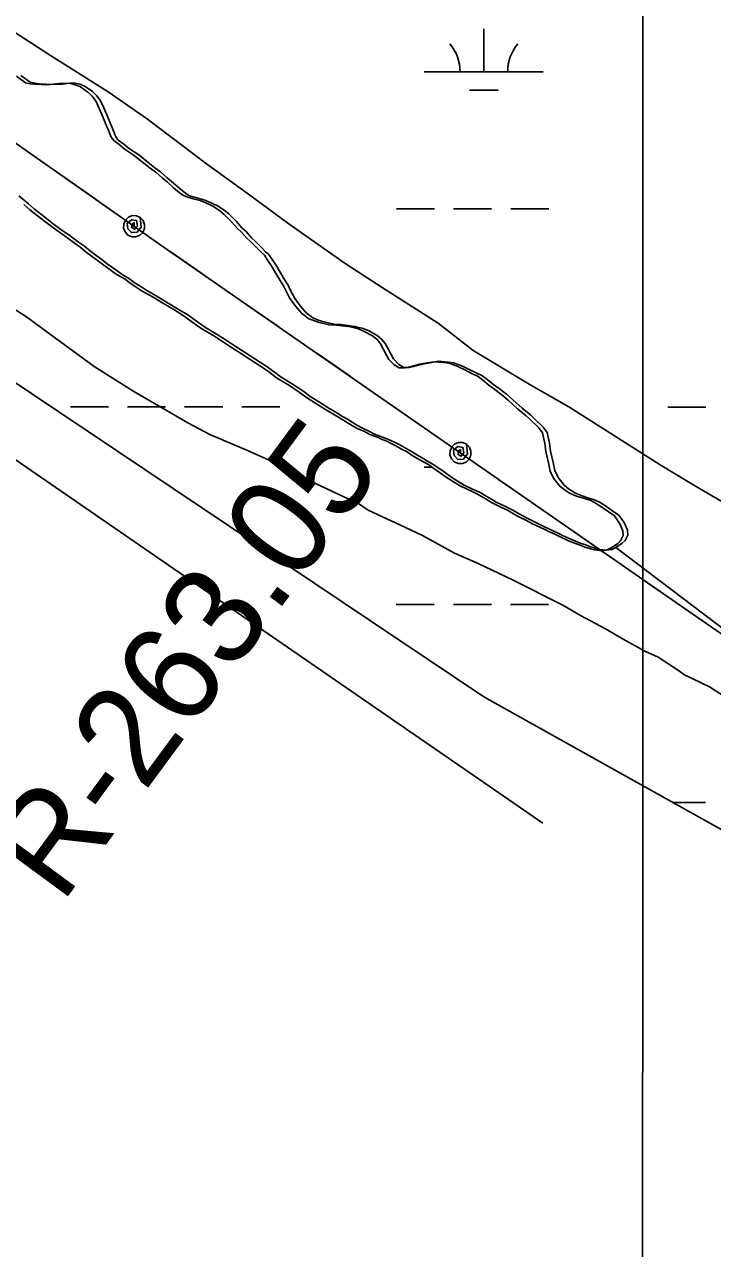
# Model space of a CAD drawing. Extents: x 3245246 to 3283090, y 806824 to 832173.
# Drawn here: x 3269843 to 3270421, y 821359 to 822389 of the extents above; entities that cross this region are included whole.
import ezdxf

# ---------------------------------------------------------------- set-up
doc = ezdxf.new("R2010")
doc.units = 0
for name, color, linetype in [('V-GRID-MAJR', 7, 'Continuous'), ('V-RIVR-RANG-IDEN', 7, 'Continuous'), ('V-ROAD-CNTR', 7, 'Continuous'), ('V-SITE-VEGE', 7, 'Continuous'), ('V-TOPO-SHOR', 7, 'Continuous'), ('V-UTIL-LINE', 7, 'Continuous'), ('V-WETL-SWMP', 7, 'Continuous')]:
    doc.layers.add(name, color=color, linetype=linetype)

msp = doc.modelspace()

# ---------------------------------------------------------------- linework, layer by layer
at = {"layer": 'V-GRID-MAJR'}
msp.add_spline([(3270359.9, 812204.1), (3270361.6, 818263.3), (3270363.4, 824325.6), (3270365.1, 830387.9), (3270365.1, 830390.9)], degree=3, dxfattribs=at)
at = {"layer": 'V-ROAD-CNTR'}
for points in [[(3268555, 824466.2), (3268928.1, 824288.4), (3269383.1, 824061.9), (3269668.7, 823890.1), (3270076.6, 823640.1), (3270419.3, 823451), (3270842, 823197.9), (3271162.2, 823029.4), (3271548.3, 822792.5), (3271898.4, 822578.4), (3272236.9, 822400.3), (3272509.8, 822239.3), (3272743.9, 822091.3), (3273013.6, 821941.1), (3273341, 821721.2), (3273731.8, 821490.1), (3274189.2, 821175), (3274593.6, 820901.2), (3274916.7, 820684.3), (3275373.2, 820360), (3275676.6, 820161), (3275802.4, 820045.1), (3275896.2, 819928), (3275965.2, 819818.6), (3276015.1, 819699.5), (3276044.4, 819586.7), (3276100.5, 819413), (3276190.9, 819208.3), (3276292.5, 819051.8), (3276415.5, 818926.3), (3276568.2, 818833.9), (3276716.2, 818768.8), (3276924.8, 818729), (3277119.9, 818725), (3277260.8, 818758.2)], [(3265843.1, 823432.9), (3265859, 823417.1), (3265884.4, 823393.5), (3265921.6, 823385.9), (3265988.6, 823351.1), (3266047.2, 823332.3), (3266110.9, 823317.7), (3266174.6, 823302.5), (3266237.9, 823256.1), (3266319, 823213.7), (3266446.2, 823144), (3266598.2, 823070.2), (3266698.3, 823024.2), (3266809.8, 822977.5), (3266902.8, 822954.7), (3266981.5, 822929.4), (3267047, 822922.9), (3267126.7, 822927), (3267196.8, 822934.5), (3267240.8, 822931.2), (3267315.5, 822929), (3267389.5, 822902.9), (3267472.5, 822855.3), (3267548.2, 822799.1), (3267673.2, 822703.2), (3267729.5, 822659.2), (3267800.8, 822580), (3267841.6, 822514.8), (3267890.4, 822443.6), (3267961.5, 822390.3), (3268026.2, 822347.9), (3268097.5, 822313.7), (3268226.8, 822221.5), (3268328.9, 822136.2), (3268438, 822030.2), (3268539.6, 821913.7), (3268611.4, 821855), (3268669.7, 821833), (3268741.6, 821835.2), (3268781, 821862.3), (3268824.2, 821916.6), (3268873.1, 822006.3), (3268932.5, 822098.1), (3268972.1, 822145.5), (3269019.4, 822162), (3269056, 822158.3), (3269086.7, 822138.7), (3269215.7, 821995.6), (3269467.1, 821682.5), (3269665, 821425.3), (3269890.2, 821132.3), (3269935.6, 821060.8), (3269937.8, 820947), (3269911.9, 820878.4), (3269882.4, 820803.4), (3269850.4, 820754.7), (3269820.8, 820702.9), (3269847.5, 820661.4), (3269995.3, 820504.9), (3270135.1, 820342.3), (3270215.8, 820249.2), (3270280.9, 820161.5), (3270409.8, 819983.2), (3270585.2, 819734.7), (3270723.1, 819531.2), (3270847.8, 819342.2), (3270941.2, 819194.9), (3271024.2, 819065), (3271103.7, 818956), (3271217.9, 818809.2), (3271322.1, 818665), (3271450.9, 818481.1), (3271547.8, 818329.9), (3271656.2, 818159), (3271778.9, 817965.4), (3271939, 817707.5), (3272036.6, 817466.5), (3272126.7, 817285.3), (3272211.9, 817051.1), (3272318, 816867.5), (3272429.4, 816683.2), (3272508.6, 816556.2), (3272571.6, 816398.7), (3272670.4, 816197), (3272779.9, 816022.9), (3272872.1, 815803.2), (3272964.7, 815556.6)]]:
    msp.add_spline(points, degree=3, dxfattribs=at)
at = {"layer": 'V-SITE-VEGE'}
for p, q in [((3269833.1, 822383.3), (3269864.9, 822362.6)), ((3269864.9, 822362.6), (3269913.3, 822332.2)), ((3269913.3, 822332.2), (3269946.4, 822309.1)), ((3269946.4, 822309.1), (3269995.9, 822271.5)), ((3269995.9, 822271.5), (3270031.3, 822246)), ((3270031.3, 822246), (3270064.3, 822221.7)), ((3270064.3, 822221.7), (3270112.6, 822187.7)), ((3270112.6, 822187.7), (3270144.5, 822167)), ((3270144.5, 822167), (3270190.6, 822137.7)), ((3269821.8, 822157.1), (3269844, 822143.4)), ((3269844, 822143.4), (3269901.7, 822101.1)), ((3270190.6, 822137.7), (3270220, 822114.7)), ((3270220, 822114.7), (3270268.5, 822085.4)), ((3269901.7, 822101.1), (3269934.9, 822080)), ((3270268.5, 822085.4), (3270300.4, 822067.1)), ((3269934.9, 822080), (3269980.4, 822053.8)), ((3270300.4, 822067.1), (3270377.1, 822018.4)), ((3269980.4, 822053.8), (3269998.9, 822043.8)), ((3269998.9, 822043.8), (3270028.5, 822031.3)), ((3270028.5, 822031.3), (3270048.2, 822022.6)), ((3270048.2, 822022.6), (3270087.5, 822002.6)), ((3270377.1, 822018.4), (3270405.5, 822001.3)), ((3270087.5, 822002.6), (3270124.5, 821985.2)), ((3270405.5, 822001.3), (3270449.2, 821975.7)), ((3270124.5, 821985.2), (3270131.8, 821980.2)), ((3270131.8, 821980.2), (3270158.9, 821967.7)), ((3270158.9, 821967.7), (3270177.4, 821958.9)), ((3270177.4, 821958.9), (3270204.5, 821944)), ((3270204.5, 821944), (3270224.2, 821935.3)), ((3270224.2, 821935.3), (3270253.7, 821921.5)), ((3270253.7, 821921.5), (3270295.5, 821900.3)), ((3270295.5, 821900.3), (3270310.3, 821891.6)), ((3270310.3, 821891.6), (3270331.2, 821880.4)), ((3270331.2, 821880.4), (3270346, 821871.7)), ((3270346, 821871.7), (3270364.4, 821861.7)), ((3270364.4, 821861.7), (3270375.5, 821856.7)), ((3270375.5, 821856.7), (3270392.7, 821845.5)), ((3270392.7, 821845.5), (3270397.7, 821841.8)), ((3270397.7, 821841.8), (3270418.6, 821831.8)), ((3270418.6, 821831.8), (3270432.1, 821823.1))]:
    msp.add_line(p, q, dxfattribs=at)
at = {"layer": 'V-TOPO-SHOR'}
msp.add_line((3266287.5, 824470.2), (3270278.6, 821717), dxfattribs=at)
for points in [[(3271821.2, 822684.3), (3270460.1, 821857.9), (3270340, 821949)], [(3270179, 822103.4), (3270171, 822101.3), (3270166.4, 822100.4), (3270161.8, 822100.4), (3270157.5, 822102.9), (3270153.2, 822107.6), (3270151.4, 822110.6), (3270148.6, 822115.9), (3270146.2, 822120.5), (3270143.1, 822124.2), (3270139.5, 822127.3), (3270132.4, 822131), (3270127.5, 822133.2), (3270120.7, 822134.8), (3270116.4, 822135.4), (3270109.1, 822136.4), (3270103.2, 822136.7), (3270094.6, 822138.6), (3270090.6, 822139.9), (3270085.4, 822142.1), (3270082.9, 822143.9), (3270079.9, 822146.1), (3270075, 822152), (3270072.5, 822155.1), (3270069.8, 822158.8), (3270066.4, 822165.5), (3270064.6, 822169.6), (3270060.4, 822176), (3270057.9, 822180.4), (3270054.3, 822186.5), (3270051.8, 822190.2), (3270048.5, 822195.2), (3270045.7, 822197.7), (3270042, 822201.4), (3270037.4, 822206), (3270033.8, 822209.4), (3270029.2, 822214.7), (3270025.8, 822217.8), (3270021.2, 822223), (3270014.8, 822229.5), (3270010.8, 822232.6), (3270005.3, 822236.3), (3269999.2, 822239.1), (3269994.6, 822241), (3269988.7, 822242.6), (3269982.6, 822244.4), (3269979.8, 822245.7), (3269975.8, 822248.8), (3269971.9, 822252.2), (3269966.7, 822256.8), (3269963, 822259.9), (3269957.2, 822264.9), (3269952.6, 822268.3), (3269947, 822272.6), (3269943.7, 822275.4), (3269939.1, 822279.1), (3269931.4, 822284.1), (3269926.5, 822288.1), (3269921.9, 822291.5), (3269919.8, 822294.3), (3269917.1, 822301.4), (3269914.9, 822306), (3269912.2, 822312.8), (3269909.8, 822318.7), (3269907, 822324.5), (3269903.7, 822328.9), (3269900.3, 822332.3), (3269893.9, 822336.6), (3269889.9, 822338.5), (3269884.3, 822339.7), (3269879.1, 822339.1), (3269872, 822339.2), (3269864.7, 822338.3), (3269861, 822338.6), (3269855.1, 822339), (3269851.7, 822339.3), (3269847.7, 822340.2), (3269840.1, 822345.8)], [(3269838.3, 822244.6), (3269846.3, 822237.8), (3269851.5, 822233.5), (3269860.1, 822226.7), (3269865.9, 822222), (3269874.8, 822215.5), (3269880.3, 822211.8), (3269888.5, 822205.6), (3269893.4, 822202.2), (3269898.7, 822197.8), (3269907.2, 822191.6), (3269912.4, 822187.6), (3269919.8, 822182.3), (3269923.2, 822179.9), (3269926.5, 822177.7), (3269931.4, 822174.9), (3269934.5, 822172.4), (3269941.6, 822167.8), (3269945.9, 822165), (3269955.1, 822159.7), (3269962.4, 822155.3), (3269973.1, 822148.8), (3269980.2, 822144.5), (3269987.6, 822139.2), (3269991.5, 822136.4), (3269995.2, 822133.9), (3270000.7, 822130.5), (3270005, 822128), (3270014.2, 822122.1)], [(3270014.2, 822122.1), (3270020, 822118.1), (3270029.2, 822112.2), (3270036.6, 822107.6), (3270046.1, 822101.4), (3270051.9, 822097.3), (3270058.7, 822092.1), (3270063, 822089.6), (3270069.7, 822085.5), (3270077.7, 822080), (3270083.2, 822075.9), (3270090.9, 822071), (3270099.7, 822065.4), (3270104.7, 822062.6), (3270110.2, 822059.2), (3270114.5, 822056.7), (3270122.4, 822051.7), (3270127, 822049.2), (3270131.9, 822047.1), (3270137.2, 822044.3), (3270143.9, 822041.8), (3270147.6, 822040.2), (3270151.3, 822038.7), (3270155, 822036.8), (3270158.3, 822035.2), (3270164.2, 822031.8), (3270167.8, 822030), (3270172.8, 822026.8), (3270178.6, 822023.4), (3270181.6, 822021.6), (3270186.2, 822019.1), (3270189.6, 822016.6), (3270195.7, 822012.6), (3270202.2, 822007.9), (3270206.5, 822005.1), (3270212.6, 822001.4), (3270219.4, 821998), (3270222.4, 821996.7), (3270226.4, 821994.9), (3270229.5, 821993), (3270235, 821989.9), (3270239.3, 821987.1), (3270247.3, 821983.4), (3270252.8, 821980.6), (3270259.2, 821976.9), (3270263.8, 821974.4), (3270268.1, 821972.2), (3270274.9, 821968.8), (3270279.5, 821966.6), (3270284.7, 821964.1), (3270287.8, 821962.6), (3270291.5, 821961), (3270295.7, 821958.8), (3270304, 821955.1), (3270309.9, 821952.6), (3270314.8, 821951), (3270317.8, 821949.8), (3270322.5, 821948.2), (3270325.8, 821947.3), (3270332.3, 821946.6), (3270336.6, 821947.2), (3270340, 821949), (3270345.2, 821952.4), (3270347.7, 821954.8), (3270349.9, 821959.4), (3270349.6, 821963.4), (3270347.2, 821969.3), (3270342.6, 821975.8), (3270337.4, 821979.5), (3270331.3, 821983.8), (3270326.7, 821986.6), (3270322.7, 821988.8), (3270316.5, 821990.7), (3270310.7, 821992.6), (3270305.5, 821994.8), (3270300.3, 821998.2), (3270296.6, 822001.3), (3270291.4, 822007.8), (3270288.7, 822013.6), (3270287.2, 822020.4), (3270285.1, 822029.9), (3270284.2, 822036.7), (3270282.1, 822045.6), (3270279, 822050), (3270271.4, 822057.4), (3270268.6, 822060.2), (3270261.3, 822066.1), (3270253.3, 822073.2), (3270248.1, 822077.8), (3270241, 822083.1), (3270237.1, 822085.9), (3270231.9, 822090.2), (3270227.3, 822093.6), (3270223.6, 822095.2), (3270216.8, 822098.6), (3270211, 822101.4), (3270203.6, 822104.2), (3270199, 822104.8), (3270191, 822105.5), (3270185.2, 822104.6), (3270179, 822103.4)]]:
    msp.add_lwpolyline(points, dxfattribs=at)
at = {"layer": 'V-UTIL-LINE'}
for points in [[(3266788.2, 824386.1), (3268612.1, 823126.7), (3269526, 822506.7), (3269963.3, 822199.3), (3270404.7, 821892.7), (3271333.3, 821250.9), (3271806.3, 820946), (3272136.7, 820481.8), (3272808.5, 819584.8), (3273151.4, 819138.5), (3273399.7, 818596.6), (3274946.2, 816474.3)], [(3269875.4, 822261.1), (3269903.3, 822241.5)], [(3269935.2, 822219.1), (3269935.2, 822222), (3269933.3, 822220.6), (3269933.3, 822217.9), (3269935.9, 822216.5), (3269938, 822219.2), (3269937.3, 822223.8), (3269933.1, 822224.6), (3269929.3, 822221.5), (3269929.9, 822217), (3269932.9, 822213.7), (3269937.7, 822214), (3269941.1, 822218.3), (3269940.3, 822226.5), (3269937.1, 822227.9), (3269933.6, 822228), (3269930.4, 822226.7), (3269927.8, 822224.3), (3269926.4, 822221.1), (3269926.3, 822217.5), (3269927.6, 822214.3), (3269930, 822211.7), (3269933.2, 822210.3), (3269936.7, 822210.2), (3269940, 822211.5), (3269942.5, 822213.9), (3269944, 822217.1), (3269944, 822220.6), (3269942.8, 822223.9), (3269940.3, 822226.5)], [(3269967.1, 822196.7), (3269995, 822177.3)], [(3270027.9, 822154.5), (3270055.8, 822135.1)], [(3270088.6, 822112.3), (3270116.6, 822092.9)], [(3270149.4, 822070), (3270177.3, 822050.6)], [(3270209.4, 822028.4), (3270209.4, 822031.3), (3270207.5, 822029.9), (3270207.5, 822027.2), (3270210.1, 822025.8), (3270212.2, 822028.5), (3270211.5, 822033.1), (3270207.3, 822033.9), (3270203.5, 822030.8), (3270204.1, 822026.2), (3270207.1, 822022.9), (3270211.9, 822023.3), (3270215.3, 822027.7), (3270214.5, 822035.8), (3270211.3, 822037.2), (3270207.8, 822037.2), (3270204.5, 822035.9), (3270202, 822033.5), (3270200.6, 822030.3), (3270200.5, 822026.8), (3270201.8, 822023.5), (3270204.2, 822021), (3270207.5, 822019.6), (3270211, 822019.5), (3270214.2, 822020.8), (3270216.8, 822023.2), (3270218.2, 822026.5), (3270218.2, 822030), (3270216.9, 822033.2), (3270214.5, 822035.8)], [(3270241.4, 822006.1), (3270269.3, 821986.7)], [(3270302.2, 821963.9), (3270330.1, 821944.5)], [(3270362.9, 821921.7), (3270390.9, 821902.3)]]:
    msp.add_lwpolyline(points, dxfattribs=at)
at = {"layer": 'V-WETL-SWMP'}
for p, q in [((3270229, 822349), (3270229.1, 822385)), ((3270179, 822349), (3270279, 822349)), ((3270217, 822333.6), (3270241, 822333.6)), ((3270155.6, 822233.6), (3270187.6, 822233.6)), ((3270203.6, 822233.6), (3270235.6, 822233.6)), ((3270251.6, 822233.6), (3270283.6, 822233.6)), ((3269881.6, 822067.2), (3269913.6, 822067.2)), ((3269929.6, 822067.2), (3269961.6, 822067.2)), ((3269977.6, 822067.2), (3270009.6, 822067.2)), ((3270025.6, 822067.2), (3270057.6, 822067.2)), ((3270383.5, 822067), (3270415.5, 822067)), ((3270178.9, 822016.4), (3270185.5, 822016.4)), ((3270155.4, 821900.9), (3270187.4, 821900.9)), ((3270203.4, 821900.9), (3270235.4, 821900.9)), ((3270251.4, 821900.9), (3270283.4, 821900.9)), ((3270388.1, 821734.3), (3270415.4, 821734.3))]:
    msp.add_line(p, q, dxfattribs=at)
for points in [[(3271116.5, 822359), (3271027.3, 822312), (3270942.8, 822265.1), (3270867.6, 822208.7), (3270825.4, 822147.6), (3270853.5, 822128.8), (3270952.1, 822142.9), (3271032, 822152.3), (3270999.1, 822095.9), (3271003.8, 822006.6), (3271074.2, 821917.3), (3271088.3, 821790.4), (3271046.1, 821724.6), (3270867.6, 821724.6), (3270816, 821668.2), (3270853.5, 821597.7), (3270966.2, 821494.3), (3270975.6, 821433.2), (3270905.2, 821456.7), (3270816, 821480.2), (3270712.7, 821517.8), (3270548.3, 821644.7), (3270229, 821823.3), (3269444.9, 822349.6)], [(3270175.1, 822103), (3270167.1, 822100.9), (3270162.5, 822100), (3270157.9, 822100), (3270153.6, 822102.5), (3270149.3, 822107.1), (3270147.5, 822110.2), (3270144.8, 822115.5), (3270142.3, 822120.1), (3270139.3, 822123.8), (3270135.6, 822126.9), (3270128.5, 822130.6), (3270123.6, 822132.8), (3270116.9, 822134.4), (3270112.6, 822135), (3270105.2, 822136), (3270099.3, 822136.3), (3270090.7, 822138.2), (3270086.7, 822139.5), (3270081.5, 822141.6), (3270079.1, 822143.5), (3270076, 822145.7), (3270071.1, 822151.5), (3270068.7, 822154.6), (3270065.9, 822158.3), (3270062.6, 822165.1), (3270060.8, 822169.1), (3270056.5, 822175.6), (3270054, 822179.9), (3270050.4, 822186.1), (3270047.9, 822189.8), (3270044.6, 822194.7), (3270041.8, 822197.2), (3270038.2, 822200.9), (3270033.6, 822205.6), (3270029.9, 822209), (3270025.3, 822214.2), (3270021.9, 822217.3), (3270017.4, 822222.6), (3270010.9, 822229.1), (3270007, 822232.2), (3270001.4, 822235.9), (3269995.3, 822238.7), (3269990.7, 822240.6), (3269984.9, 822242.1), (3269978.7, 822244), (3269976, 822245.3), (3269972, 822248.4), (3269968, 822251.8), (3269962.8, 822256.4), (3269959.1, 822259.5), (3269953.3, 822264.5), (3269948.7, 822267.9), (3269943.2, 822272.2), (3269939.8, 822275), (3269935.2, 822278.7), (3269927.6, 822283.7), (3269922.7, 822287.7), (3269918.1, 822291.1), (3269915.9, 822293.9), (3269913.2, 822301), (3269911.1, 822305.6), (3269908.3, 822312.4), (3269905.9, 822318.2), (3269903.2, 822324.1), (3269899.8, 822328.4), (3269896.4, 822331.8), (3269890, 822336.2), (3269886, 822338), (3269880.5, 822339.3), (3269875.2, 822338.7), (3269868.2, 822338.7), (3269860.8, 822337.9), (3269857.1, 822338.2), (3269851.3, 822338.5), (3269847.9, 822338.9), (3269843.9, 822339.8), (3269836.2, 822345.4)], [(3269842.4, 822237.4), (3269847.6, 822233), (3269856.2, 822226.2), (3269862, 822221.6), (3269870.9, 822215.1), (3269876.4, 822211.3), (3269884.7, 822205.1), (3269889.6, 822201.7), (3269894.8, 822197.4), (3269903.4, 822191.2), (3269908.6, 822187.2), (3269915.9, 822181.9), (3269919.3, 822179.4), (3269922.7, 822177.3), (3269927.6, 822174.5), (3269930.6, 822172), (3269937.7, 822167.3), (3269942, 822164.5), (3269951.2, 822159.3), (3269958.5, 822154.9), (3269969.3, 822148.4), (3269976.3, 822144), (3269983.7, 822138.8), (3269987.7, 822136), (3269991.3, 822133.5), (3269996.9, 822130.1), (3270001.2, 822127.6), (3270010.4, 822121.7)], [(3270010.4, 822121.7), (3270016.2, 822117.7), (3270025.4, 822111.8), (3270032.7, 822107.1), (3270042.2, 822100.9), (3270048.1, 822096.9), (3270054.8, 822091.6), (3270059.1, 822089.2), (3270065.8, 822085.1), (3270073.8, 822079.5), (3270079.3, 822075.5), (3270087, 822070.5), (3270095.9, 822065), (3270100.8, 822062.2), (3270106.3, 822058.7), (3270110.6, 822056.3), (3270118.6, 822051.3), (3270123.2, 822048.8), (3270128.1, 822046.6), (3270133.3, 822043.8), (3270140.1, 822041.3), (3270143.7, 822039.8), (3270147.4, 822038.2), (3270151.1, 822036.4), (3270154.5, 822034.8), (3270160.3, 822031.4), (3270164, 822029.5), (3270168.9, 822026.4), (3270174.7, 822023), (3270177.8, 822021.1), (3270182.4, 822018.7), (3270185.8, 822016.2), (3270191.9, 822012.1), (3270198.3, 822007.5), (3270202.6, 822004.7), (3270208.7, 822001), (3270215.5, 821997.6), (3270218.6, 821996.3), (3270222.5, 821994.4), (3270225.6, 821992.6), (3270231.1, 821989.5), (3270235.4, 821986.7), (3270243.4, 821982.9), (3270248.9, 821980.2), (3270255.4, 821976.4), (3270260, 821973.9), (3270264.3, 821971.8), (3270271, 821968.3), (3270275.6, 821966.2), (3270280.8, 821963.7), (3270283.9, 821962.1), (3270287.6, 821960.6), (3270291.9, 821958.4), (3270300.2, 821954.6), (3270306, 821952.2), (3270310.9, 821950.6), (3270314, 821949.3), (3270318.6, 821947.8), (3270322, 821946.8), (3270328.4, 821946.2), (3270332.7, 821946.8), (3270336.1, 821948.6), (3270341.4, 821952), (3270343.8, 821954.4), (3270346, 821959), (3270345.7, 821963), (3270343.3, 821968.9), (3270338.7, 821975.4), (3270333.5, 821979.1), (3270327.4, 821983.4), (3270322.8, 821986.2), (3270318.8, 821988.4), (3270312.7, 821990.3), (3270306.8, 821992.1), (3270301.6, 821994.3), (3270296.4, 821997.7), (3270292.7, 822000.8), (3270287.5, 822007.3), (3270284.8, 822013.2), (3270283.3, 822020), (3270281.2, 822029.5), (3270280.3, 822036.3), (3270278.2, 822045.2), (3270275.1, 822049.5), (3270267.5, 822057), (3270264.7, 822059.7), (3270257.4, 822065.6), (3270249.4, 822072.7), (3270244.2, 822077.4), (3270237.2, 822082.7), (3270233.2, 822085.4), (3270228, 822089.8), (3270223.4, 822093.2), (3270219.7, 822094.7), (3270213, 822098.2), (3270207.1, 822101), (3270199.8, 822103.8), (3270195.1, 822104.4), (3270187.2, 822105.1), (3270181.3, 822104.2), (3270175.1, 822103)]]:
    msp.add_lwpolyline(points, dxfattribs=at)
for centre, start, end in [((3270173.8, 822349.5), 359.2032, 40.7468), ((3270284.3, 822349.5), 139.2032, 180.7468)]:
    msp.add_arc(centre, 35.2, start, end, dxfattribs=at)

# ---------------------------------------------------------------- texts
at = {"layer": 'V-RIVR-RANG-IDEN'}
msp.add_text('R-263.05', height=83, rotation=53.6179, dxfattribs=at).set_placement((3269874.2, 821648.2))

doc.saveas('drawing.dxf')
